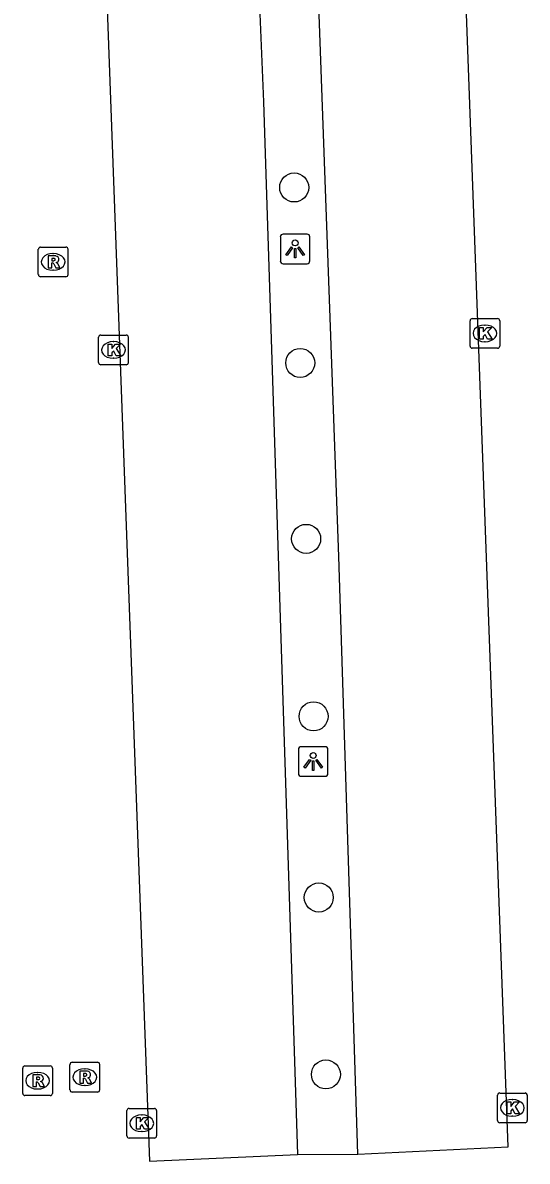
# Model space of a CAD drawing. Extents: x 160557 to 161245, y 385330 to 386505.
# Drawn here: x 161004.07 to 161021.08, y 386333.28 to 386371.64 of the extents above; entities that cross this region are included whole.
import ezdxf

# ---------------------------------------------------------------- set-up
doc = ezdxf.new("R2010")
doc.units = 0
for name, color, linetype in [('IMGEO_Boom', 7, 'Continuous'), ('IMGEO_Kolk', 7, 'Continuous'), ('IMGEO_Lichtpunt', 7, 'Continuous'), ('IMGEO_Parkeervlak_open', 7, 'Continuous'), ('IMGEO_Rijbaan_lokaal_open', 7, 'Continuous'), ('IMGEO_Rioolput', 7, 'Continuous')]:
    doc.layers.add(name, color=color, linetype=linetype)

msp = doc.modelspace()

# ---------------------------------------------------------------- linework, layer by layer
at = {"layer": 'IMGEO_Boom'}
for centre in [(161013.222, 386366.092), (161013.426, 386360.178), (161013.626, 386354.25), (161013.876, 386348.269), (161014.052, 386342.164), (161014.291, 386336.203)]:
    msp.add_circle(centre, 0.489, dxfattribs=at)
at = {"layer": 'IMGEO_Kolk'}
for p, q in [((161019.155, 386360.749), (161019.155, 386361.601)), ((161019.23, 386361.675), (161020.082, 386361.675)), ((161019.643, 386361.455), (161019.668, 386361.455)), ((161020.156, 386361.601), (161020.156, 386360.749)), ((161006.701, 386361.117), (161007.553, 386361.117)), ((161006.626, 386360.191), (161006.626, 386361.043)), ((161007.114, 386360.897), (161007.139, 386360.897)), ((161007.627, 386361.043), (161007.627, 386360.191)), ((161020.082, 386360.675), (161019.23, 386360.675)), ((161019.666, 386360.895), (161019.641, 386360.895)), ((161007.137, 386360.337), (161007.112, 386360.337)), ((161007.553, 386360.117), (161006.701, 386360.117)), ((161020.083, 386334.649), (161020.083, 386335.501)), ((161020.158, 386335.575), (161021.01, 386335.575)), ((161020.571, 386335.355), (161020.596, 386335.355)), ((161021.084, 386335.501), (161021.084, 386334.649)), ((161007.58, 386334.129), (161007.58, 386334.981)), ((161007.655, 386335.055), (161008.507, 386335.055)), ((161008.581, 386334.981), (161008.581, 386334.129)), ((161008.068, 386334.835), (161008.093, 386334.835)), ((161020.594, 386334.795), (161020.569, 386334.795)), ((161008.091, 386334.275), (161008.066, 386334.275)), ((161021.01, 386334.575), (161020.158, 386334.575)), ((161008.507, 386334.055), (161007.655, 386334.055))]:
    msp.add_line(p, q, dxfattribs=at)
for points in [[(161019.155, 386360.749), (161019.155, 386361.601)], [(161019.23, 386361.675), (161020.082, 386361.675)], [(161020.156, 386361.601), (161020.156, 386360.749)], [(161006.701, 386361.117), (161007.553, 386361.117)], [(161019.476, 386361.375), (161019.599, 386361.375), (161019.599, 386361.224), (161019.729, 386361.375), (161019.893, 386361.375), (161019.747, 386361.224), (161019.9, 386360.975), (161019.748, 386360.975), (161019.663, 386361.139), (161019.599, 386361.072), (161019.599, 386360.975), (161019.476, 386360.975), (161019.476, 386361.375)], [(161006.626, 386360.191), (161006.626, 386361.043)], [(161006.947, 386360.817), (161007.07, 386360.817), (161007.07, 386360.666), (161007.2, 386360.817), (161007.364, 386360.817), (161007.218, 386360.666), (161007.371, 386360.417), (161007.219, 386360.417), (161007.134, 386360.581), (161007.07, 386360.514), (161007.07, 386360.417), (161006.947, 386360.417), (161006.947, 386360.817)], [(161007.627, 386361.043), (161007.627, 386360.191)], [(161020.082, 386360.675), (161019.23, 386360.675)], [(161007.553, 386360.117), (161006.701, 386360.117)], [(161020.083, 386334.649), (161020.083, 386335.501)], [(161020.158, 386335.575), (161021.01, 386335.575)], [(161021.084, 386335.501), (161021.084, 386334.649)], [(161007.58, 386334.129), (161007.58, 386334.981)], [(161007.655, 386335.055), (161008.507, 386335.055)], [(161008.581, 386334.981), (161008.581, 386334.129)], [(161020.404, 386335.275), (161020.527, 386335.275), (161020.527, 386335.124), (161020.657, 386335.275), (161020.821, 386335.275), (161020.675, 386335.124), (161020.828, 386334.875), (161020.676, 386334.875), (161020.591, 386335.039), (161020.527, 386334.972), (161020.527, 386334.875), (161020.404, 386334.875), (161020.404, 386335.275)], [(161007.901, 386334.755), (161008.024, 386334.755), (161008.024, 386334.604), (161008.154, 386334.755), (161008.318, 386334.755), (161008.172, 386334.604), (161008.325, 386334.355), (161008.173, 386334.355), (161008.088, 386334.519), (161008.024, 386334.452), (161008.024, 386334.355), (161007.901, 386334.355), (161007.901, 386334.755)], [(161021.01, 386334.575), (161020.158, 386334.575)], [(161008.507, 386334.055), (161007.655, 386334.055)]]:
    msp.add_lwpolyline(points, dxfattribs=at)
for centre, start, end in [((161019.232, 386361.599), 91.552, 178.448), ((161019.232, 386361.599), 91.552, 178.448), ((161020.08, 386361.599), 1.552, 88.448), ((161020.08, 386361.599), 1.552, 88.448), ((161006.703, 386361.041), 91.552, 178.448), ((161006.703, 386361.041), 91.552, 178.448), ((161007.551, 386361.041), 1.552, 88.448), ((161007.551, 386361.041), 1.552, 88.448), ((161019.232, 386360.751), 181.552, 268.448), ((161019.232, 386360.751), 181.552, 268.448), ((161020.08, 386360.751), 271.552, 358.448), ((161020.08, 386360.751), 271.552, 358.448), ((161006.703, 386360.193), 181.552, 268.448), ((161006.703, 386360.193), 181.552, 268.448), ((161007.551, 386360.193), 271.552, 358.448), ((161007.551, 386360.193), 271.552, 358.448), ((161020.16, 386335.499), 91.552, 178.448), ((161020.16, 386335.499), 91.552, 178.448), ((161021.008, 386335.499), 1.552, 88.448), ((161021.008, 386335.499), 1.552, 88.448), ((161007.657, 386334.979), 91.552, 178.448), ((161007.657, 386334.979), 91.552, 178.448), ((161008.505, 386334.979), 1.552, 88.448), ((161008.505, 386334.979), 1.552, 88.448), ((161020.16, 386334.651), 181.552, 268.448), ((161020.16, 386334.651), 181.552, 268.448), ((161021.008, 386334.651), 271.552, 358.448), ((161021.008, 386334.651), 271.552, 358.448), ((161007.657, 386334.131), 181.552, 268.448), ((161007.657, 386334.131), 181.552, 268.448), ((161008.505, 386334.131), 271.552, 358.448), ((161008.505, 386334.131), 271.552, 358.448)]:
    msp.add_arc(centre, 0.0765, start, end, dxfattribs=at)
for centre, major_axis, ratio, start_param, end_param in [((161019.642, 386361.175), (-0.387, 0.002), 0.722429, 4.712389, 7.853982), ((161019.667, 386361.175), (-0.39, 0.002), 0.717154, 1.570796, 4.712389), ((161007.113, 386360.617), (-0.387, 0.002), 0.722429, 4.712389, 7.853982), ((161007.138, 386360.617), (-0.39, 0.002), 0.717154, 1.570796, 4.712389), ((161020.57, 386335.075), (-0.387, 0.002), 0.722429, 4.712389, 7.853982), ((161020.595, 386335.075), (-0.39, 0.002), 0.717154, 1.570796, 4.712389), ((161008.067, 386334.555), (-0.387, 0.002), 0.722429, 4.712389, 7.853982), ((161008.092, 386334.555), (-0.39, 0.002), 0.717154, 1.570796, 4.712389)]:
    msp.add_ellipse(centre, major_axis=major_axis, ratio=ratio, start_param=start_param, end_param=end_param, dxfattribs=at)
at = {"layer": 'IMGEO_Lichtpunt'}
for p, q in [((161013.657, 386364.52), (161012.849, 386364.52)), ((161013.657, 386364.52), (161012.849, 386364.52)), ((161012.755, 386364.425), (161012.755, 386363.618)), ((161012.755, 386364.425), (161012.755, 386363.618)), ((161013.751, 386363.618), (161013.751, 386364.425)), ((161013.751, 386363.618), (161013.751, 386364.425)), ((161012.849, 386363.524), (161013.657, 386363.524)), ((161012.849, 386363.524), (161013.657, 386363.524)), ((161014.268, 386347.246), (161013.46, 386347.246)), ((161014.268, 386347.246), (161013.46, 386347.246)), ((161013.366, 386347.151), (161013.366, 386346.344)), ((161013.366, 386347.151), (161013.366, 386346.344)), ((161014.362, 386346.344), (161014.362, 386347.151)), ((161014.362, 386346.344), (161014.362, 386347.151)), ((161013.46, 386346.25), (161014.268, 386346.25)), ((161013.46, 386346.25), (161014.268, 386346.25))]:
    msp.add_line(p, q, dxfattribs=at)
for points in [[(161013.129, 386364.089), (161013.168, 386364.061), (161012.98, 386363.799), (161012.942, 386363.826), (161013.129, 386364.089)], [(161013.231, 386364.041), (161013.278, 386364.041), (161013.278, 386363.719), (161013.231, 386363.719), (161013.231, 386364.041)], [(161013.341, 386364.061), (161013.379, 386364.088), (161013.566, 386363.826), (161013.527, 386363.798), (161013.341, 386364.061)], [(161013.74, 386346.815), (161013.779, 386346.787), (161013.591, 386346.525), (161013.553, 386346.552), (161013.74, 386346.815)], [(161013.842, 386346.767), (161013.889, 386346.767), (161013.889, 386346.445), (161013.842, 386346.445), (161013.842, 386346.767)], [(161013.952, 386346.787), (161013.99, 386346.814), (161014.177, 386346.552), (161014.138, 386346.524), (161013.952, 386346.787)]]:
    msp.add_lwpolyline(points, dxfattribs=at)
for centre in [(161013.254, 386364.223), (161013.865, 386346.949)]:
    msp.add_circle(centre, 0.0994, dxfattribs=at)
for centre, start, end in [((161012.849, 386364.425), 90, 180), ((161012.849, 386364.425), 90, 180), ((161013.657, 386364.425), 0, 90), ((161013.657, 386364.425), 0, 90), ((161012.849, 386363.618), 180, 270), ((161012.849, 386363.618), 180, 270), ((161013.657, 386363.618), 270, 0), ((161013.657, 386363.618), 270, 360), ((161013.46, 386347.151), 90, 180), ((161013.46, 386347.151), 90, 180), ((161014.268, 386347.151), 0, 90), ((161014.268, 386347.151), 0, 90), ((161013.46, 386346.344), 180, 270), ((161013.46, 386346.344), 180, 270), ((161014.268, 386346.344), 270, 0), ((161014.268, 386346.344), 270, 360)]:
    msp.add_arc(centre, 0.0946, start, end, dxfattribs=at)
at = {"layer": 'IMGEO_Parkeervlak_open'}
for points in [[(161010.464, 386410.235), (161012.184, 386368.977), (161013.331, 386333.507)], [(161015.374, 386333.518), (161014.73, 386353.66), (161012.672, 386410.307)]]:
    msp.add_lwpolyline(points, dxfattribs=at)
at = {"layer": 'IMGEO_Rijbaan_lokaal_open'}
for points in [[(161010.464, 386410.235), (161005.523, 386410.051), (161008.345, 386333.276), (161013.331, 386333.507)], [(161015.374, 386333.518), (161020.441, 386333.765), (161017.623, 386410.458), (161012.672, 386410.307)], [(161013.331, 386333.507), (161015.374, 386333.518)]]:
    msp.add_lwpolyline(points, dxfattribs=at)
at = {"layer": 'IMGEO_Rioolput'}
for p, q in [((161004.591, 386363.159), (161004.591, 386364.011)), ((161004.666, 386364.085), (161005.518, 386364.085)), ((161005.079, 386363.865), (161005.104, 386363.865)), ((161005.592, 386364.011), (161005.592, 386363.159)), ((161005.518, 386363.085), (161004.666, 386363.085)), ((161005.102, 386363.305), (161005.077, 386363.305)), ((161005.659, 386335.683), (161005.659, 386336.535)), ((161005.734, 386336.609), (161006.586, 386336.609)), ((161006.66, 386336.535), (161006.66, 386335.683)), ((161004.065, 386335.564), (161004.065, 386336.416)), ((161004.14, 386336.49), (161004.992, 386336.49)), ((161004.553, 386336.27), (161004.578, 386336.27)), ((161005.066, 386336.416), (161005.066, 386335.564)), ((161006.147, 386336.389), (161006.172, 386336.389)), ((161006.17, 386335.829), (161006.145, 386335.829)), ((161004.992, 386335.49), (161004.14, 386335.49)), ((161004.576, 386335.71), (161004.551, 386335.71)), ((161006.586, 386335.609), (161005.734, 386335.609))]:
    msp.add_line(p, q, dxfattribs=at)
for points in [[(161004.591, 386363.159), (161004.591, 386364.011)], [(161004.666, 386364.085), (161005.518, 386364.085)], [(161005.18, 386363.783), (161004.928, 386363.785), (161004.928, 386363.385)], [(161005.592, 386364.011), (161005.592, 386363.159)], [(161004.928, 386363.385), (161005.052, 386363.385), (161005.052, 386363.547), (161005.063, 386363.547)], [(161005.106, 386363.704), (161005.052, 386363.704), (161005.052, 386363.623)], [(161005.052, 386363.623), (161005.104, 386363.623)], [(161005.11, 386363.518), (161005.181, 386363.385), (161005.321, 386363.385), (161005.256, 386363.511)], [(161005.518, 386363.085), (161004.666, 386363.085)], [(161005.659, 386335.683), (161005.659, 386336.535)], [(161005.734, 386336.609), (161006.586, 386336.609)], [(161006.66, 386336.535), (161006.66, 386335.683)], [(161004.065, 386335.564), (161004.065, 386336.416)], [(161004.14, 386336.49), (161004.992, 386336.49)], [(161004.654, 386336.188), (161004.402, 386336.19), (161004.402, 386335.79)], [(161005.066, 386336.416), (161005.066, 386335.564)], [(161006.248, 386336.307), (161005.996, 386336.309), (161005.996, 386335.909)], [(161006.174, 386336.228), (161006.12, 386336.228), (161006.12, 386336.147)], [(161006.12, 386336.147), (161006.172, 386336.147)], [(161004.402, 386335.79), (161004.526, 386335.79), (161004.526, 386335.952), (161004.537, 386335.952)], [(161004.58, 386336.109), (161004.526, 386336.109), (161004.526, 386336.028)], [(161004.526, 386336.028), (161004.578, 386336.028)], [(161004.584, 386335.923), (161004.655, 386335.79), (161004.795, 386335.79), (161004.73, 386335.916)], [(161005.996, 386335.909), (161006.12, 386335.909), (161006.12, 386336.071), (161006.131, 386336.071)], [(161006.178, 386336.042), (161006.249, 386335.909), (161006.389, 386335.909), (161006.324, 386336.035)], [(161004.992, 386335.49), (161004.14, 386335.49)], [(161006.586, 386335.609), (161005.734, 386335.609)]]:
    msp.add_lwpolyline(points, dxfattribs=at)
for centre, radius, start, end in [((161004.668, 386364.009), 0.0765, 91.552, 178.448), ((161004.668, 386364.009), 0.0765, 91.552, 178.448), ((161005.179, 386363.673), 0.109, 350.3612, 89.416), ((161005.516, 386364.009), 0.0765, 1.552, 88.448), ((161005.516, 386364.009), 0.0765, 1.552, 88.448), ((161005.062, 386363.494), 0.0533, 26.0293, 88.6989), ((161005.088, 386363.812), 0.19, 274.7715, 282.9687), ((161005.112, 386363.608), 0.0964, 77.0061, 93.1865), ((161005.126, 386363.665), 0.0378, 276.6634, 79.6772), ((161005.177, 386363.673), 0.112, 277.5842, 350.9817), ((161005.161, 386363.458), 0.108, 29.5134, 73.7905), ((161004.668, 386363.161), 0.0765, 181.552, 268.448), ((161004.668, 386363.161), 0.0765, 181.552, 268.448), ((161005.516, 386363.161), 0.0765, 271.552, 358.448), ((161005.516, 386363.161), 0.0765, 271.552, 358.448), ((161005.736, 386336.533), 0.0765, 91.552, 178.448), ((161005.736, 386336.533), 0.0765, 91.552, 178.448), ((161006.584, 386336.533), 0.0765, 1.552, 88.448), ((161006.584, 386336.533), 0.0765, 1.552, 88.448), ((161004.142, 386336.414), 0.0765, 91.552, 178.448), ((161004.142, 386336.414), 0.0765, 91.552, 178.448), ((161004.653, 386336.078), 0.109, 350.3612, 89.416), ((161004.99, 386336.414), 0.0765, 1.552, 88.448), ((161004.99, 386336.414), 0.0765, 1.552, 88.448), ((161006.156, 386336.336), 0.19, 274.7715, 282.9687), ((161006.18, 386336.132), 0.0964, 77.0061, 93.1865), ((161006.194, 386336.189), 0.0378, 276.6634, 79.6772), ((161006.247, 386336.197), 0.109, 350.3612, 89.416), ((161006.245, 386336.197), 0.112, 277.5842, 350.9817), ((161004.536, 386335.899), 0.0533, 26.0293, 88.6989), ((161004.562, 386336.217), 0.19, 274.7715, 282.9687), ((161004.586, 386336.013), 0.0964, 77.0061, 93.1865), ((161004.6, 386336.07), 0.0378, 276.6634, 79.6772), ((161004.651, 386336.078), 0.112, 277.5842, 350.9817), ((161004.635, 386335.863), 0.108, 29.5134, 73.7905), ((161006.13, 386336.018), 0.0533, 26.0293, 88.6989), ((161006.229, 386335.982), 0.108, 29.5134, 73.7905), ((161004.142, 386335.566), 0.0765, 181.552, 268.448), ((161004.142, 386335.566), 0.0765, 181.552, 268.448), ((161004.99, 386335.566), 0.0765, 271.552, 358.448), ((161004.99, 386335.566), 0.0765, 271.552, 358.448), ((161005.736, 386335.685), 0.0765, 181.552, 268.448), ((161005.736, 386335.685), 0.0765, 181.552, 268.448), ((161006.584, 386335.685), 0.0765, 271.552, 358.448), ((161006.584, 386335.685), 0.0765, 271.552, 358.448)]:
    msp.add_arc(centre, radius, start, end, dxfattribs=at)
for centre, major_axis, ratio, start_param, end_param in [((161005.078, 386363.585), (-0.387, 0.002), 0.722429, 4.712389, 7.853982), ((161005.103, 386363.585), (-0.39, 0.002), 0.717154, 1.570796, 4.712389), ((161004.552, 386335.99), (-0.387, 0.002), 0.722429, 4.712389, 7.853982), ((161004.577, 386335.99), (-0.39, 0.002), 0.717154, 1.570796, 4.712389), ((161006.146, 386336.109), (-0.387, 0.002), 0.722429, 4.712389, 7.853982), ((161006.171, 386336.109), (-0.39, 0.002), 0.717154, 1.570796, 4.712389)]:
    msp.add_ellipse(centre, major_axis=major_axis, ratio=ratio, start_param=start_param, end_param=end_param, dxfattribs=at)

doc.saveas('drawing.dxf')
